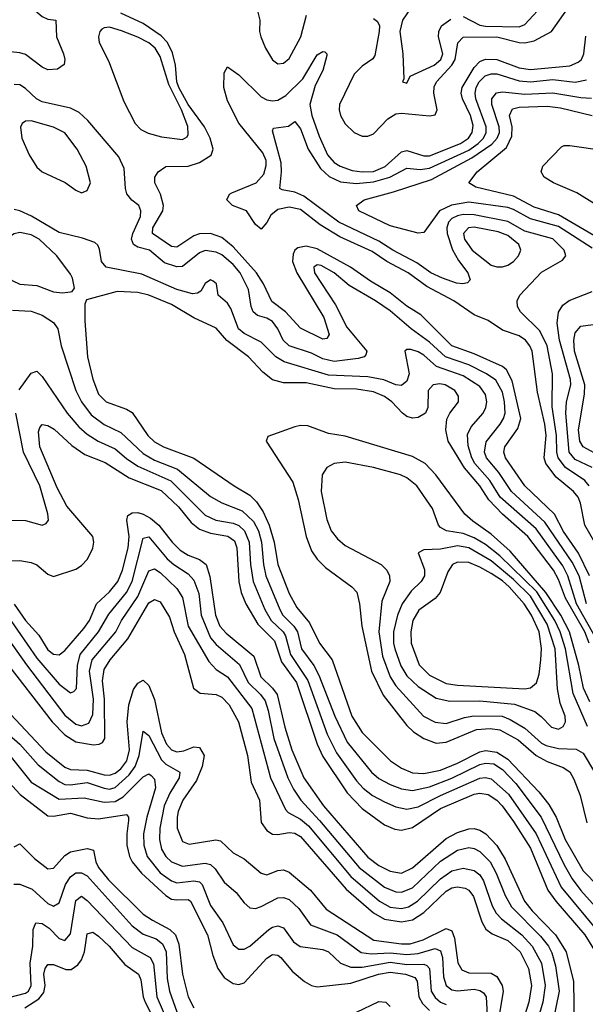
# Model space of a CAD drawing. Header units: inches. Extents: x 884549 to 1028252, y 526810 to 653624.
# Tile 920 of 1056: x 991969 to 993986, y 630983 to 634492. Entities that reach past the tile are written whole.
import ezdxf

# ---------------------------------------------------------------- set-up
doc = ezdxf.new("R2010")
doc.units = ezdxf.units.IN
doc.header["$MEASUREMENT"] = 0
doc.layers.add('A9693', color=7, linetype='Continuous')

msp = doc.modelspace()

# ---------------------------------------------------------------- linework, layer by layer
at = {"layer": 'A9693', "color": 5}
for points, elevation in [([(991930, 634668.8), (991974.6, 634574.6), (991993.4, 634550), (992050, 634502.8), (992070, 634494), (992098, 634490), (992100.3, 634430), (992126, 634370), (992130.5, 634349.5), (992127.7, 634332.3), (992104.4, 634315.6), (992070, 634312.8), (992050, 634322), (991990, 634367.2), (991970, 634374), (991936.6, 634376.6)], 3120), ([(993375.9, 634550), (993334, 634490), (993324.3, 634450), (993334.6, 634370), (993338.8, 634281.2), (993334, 634270), (993350, 634266), (993361.2, 634290), (993446.5, 634330), (993470.6, 634350), (993477.9, 634370), (993462.8, 634430), (993463.1, 634450), (993472.7, 634470), (993506.1, 634493.9)], 3140), ([(993550, 634503.4), (993610, 634472), (993630, 634468.4), (993750, 634466.4), (993770, 634474.6), (993844.5, 634555.5)], 3140), ([(994000.2, 632510), (993961.8, 632590), (993908, 632668), (993875.7, 632730), (993769.9, 632830), (993701.5, 632930), (993695.2, 632950), (993698.7, 632970), (993744.8, 633035.2), (993755.3, 633070), (993724.5, 633204.5), (993704.2, 633244.2), (993690, 633255.4), (993590, 633301.4), (993510, 633329.7), (993399.9, 633439.9), (993350, 633470.9), (993290, 633518.7), (993219.3, 633559.3), (993149.1, 633610), (993030, 633675), (992990, 633684), (992961.2, 633678.8), (992949.6, 633670.4), (992943.9, 633656.1), (992942.4, 633630), (992957.2, 633590), (993053, 633430), (993072, 633370), (993064.1, 633355.9), (993050, 633352.6), (992970, 633392.1), (992917, 633450), (992867.6, 633487.6), (992838.3, 633550), (992813.3, 633590), (992730, 633681.8), (992690, 633715.9), (992650, 633729.9), (992610, 633729), (992590, 633721.7), (992530, 633680.5), (992510, 633682.9), (992443.1, 633730), (992444.2, 633750), (992480.1, 633810), (992482.4, 633830), (992470.8, 633870), (992451.1, 633910), (992450.8, 633930), (992463.2, 633950), (992490, 633968.7), (992570, 633969.4), (992610, 633982.2), (992651.7, 634008.4), (992659.5, 634030), (992647.8, 634070), (992627.9, 634110), (992569.7, 634189.7), (992536.6, 634250), (992529.2, 634270), (992524.4, 634330), (992513.9, 634373.9), (992496.3, 634410), (992474, 634434), (992410, 634477.8), (992330, 634515.4)], 3120), ([(992818.4, 634518.4), (992825.2, 634490), (992824.3, 634450), (992828.4, 634430), (992845.3, 634390), (992870, 634349.1), (992890, 634334.2), (992910, 634336.4), (992930, 634353.4), (992972.1, 634430), (992992.3, 634507.7)], 3120), ([(993230, 634495.6), (993244.8, 634484.8), (993251.6, 634470), (993251, 634450), (993235.8, 634364.2), (993228.4, 634351.6), (993190, 634326.4), (993162.2, 634297.8), (993109.3, 634190), (993107.6, 634170), (993112.7, 634150), (993130, 634120.1), (993161.4, 634090), (993190, 634076.6), (993210, 634076.3), (993230, 634084.8), (993281.8, 634138.2), (993310, 634155.6), (993330, 634159), (993430, 634148.9), (993450, 634152.3), (993458, 634170), (993445.7, 634230), (993447.3, 634252.7), (993454.6, 634270), (993510, 634329.2), (993522.2, 634350), (993531.1, 634408.9), (993550, 634429.7), (993670, 634430), (993749.9, 634410.1), (993770, 634409.1), (993803.2, 634416.8), (993865.7, 634450), (993922.4, 634530)], 3120), ([(994037.8, 632597.7), (993984, 632690), (993968.9, 632768.9), (993960.3, 632790), (993944, 632810), (993881.9, 632861.9), (993845.4, 632910), (993839, 632930), (993845.6, 633010), (993841.1, 633050), (993815.7, 633164.3), (993796.2, 633310), (993788.1, 633330), (993772.9, 633350), (993750, 633364.6), (993690, 633384.8), (993639.1, 633419.1), (993590, 633439.9), (993516.6, 633490), (993421.3, 633541.3), (993354, 633590), (993278.7, 633630), (993225.9, 633665.9), (993110, 633717.3), (993040.3, 633760.3), (992970, 633815.1), (992930, 633823.9), (992890, 633814.7), (992864.9, 633795.1), (992850, 633768.4), (992830, 633745.3), (992810, 633762.2), (992778.2, 633810), (992727.8, 633830), (992707.2, 633850), (992717, 633870), (992725, 633875), (992812.8, 633910), (992839.1, 633940.9), (992848.2, 633971.8), (992847.5, 633990), (992836.6, 634016.6), (992750, 634123.2), (992710, 634202.9), (992697.6, 634250), (992698.3, 634301.7), (992710, 634324.2), (992750, 634295.5), (992830, 634216.9), (992850, 634205.5), (992870, 634202), (992890, 634204.6), (992917.9, 634222.1), (992978.6, 634281.4), (993030, 634366.2), (993050, 634378.7), (993057.1, 634377.1), (993064.5, 634370), (993063.9, 634363.9), (993050.4, 634310.4), (993023.2, 634256.8), (993004.1, 634190), (993010.7, 634150), (993036.3, 634076.3), (993066.6, 634010), (993090, 633983.2), (993112.1, 633970), (993154.5, 633954.5), (993190, 633949.2), (993230, 633950.5), (993271.8, 633968.2), (993330, 634020.8), (993350, 634025.5), (993410, 634006.2), (993430, 634006.2), (993540.9, 634050), (993568.9, 634070), (993581.9, 634090), (993585.4, 634114.6), (993576.3, 634150), (993548.1, 634210), (993543.5, 634230), (993546.3, 634250), (993590, 634321.3), (993610, 634342.8), (993630, 634351.4), (993670, 634349.8), (993750, 634320.3), (993790, 634313.7), (993930, 634326.8), (993960.2, 634339.8), (993971.5, 634350), (993980.7, 634370), (993987.5, 634432.5)], 3080), ([(993999.1, 632830), (993984, 632850), (993915.5, 632895.5), (993889, 632930), (993884.1, 632950), (993883.2, 633010), (993867.4, 633112.6), (993868.6, 633230), (993849.4, 633330), (993823.1, 633383.1), (993754.8, 633450), (993743.9, 633470), (993742.6, 633490), (993752.2, 633510), (993830, 633592.1), (993904.9, 633635.1), (993916.4, 633650), (993909.8, 633670), (993870, 633710.6), (993770, 633738), (993710, 633772.9), (993590, 633796.4), (993550, 633797.1), (993530, 633792.9), (993510, 633782.8), (993497.8, 633770), (993491.5, 633750), (993492.8, 633730), (993512, 633672), (993533.9, 633633.9), (993567.1, 633590), (993574.9, 633565.1), (993565.9, 633554.1), (993549.3, 633550.7), (993526.7, 633553.3), (993476.8, 633570), (993434.5, 633590), (993385.2, 633625.2), (993299.4, 633670), (993250, 633702.5), (993106.8, 633770), (992982.8, 633862.8), (992950, 633876.6), (992904.8, 633884.8), (992896.5, 633890), (992902.7, 633950), (992901, 633981), (992870, 634096), (992874.5, 634105.5), (992927.3, 634112.7), (992950, 634128.8), (992970, 634102.4), (992997.4, 634030), (993041.1, 633961.1), (993072.4, 633932.4), (993113.3, 633913.3), (993168.3, 633908.3), (993230, 633914.1), (993288.4, 633930), (993350, 633963.1), (993397.5, 633957.5), (993430, 633962.4), (993570, 634027), (993603.6, 634050), (993622.9, 634070), (993631.9, 634090), (993632.2, 634110), (993595.6, 634210), (993592.9, 634230), (993597, 634250), (993607.7, 634270), (993628.8, 634291.2), (993650, 634299), (993670, 634298.8), (993750, 634273.4), (993790, 634270), (993870, 634278.5), (993950, 634269.2), (993990, 634277.3)], 3060), ([(993989.4, 632410), (993963.2, 632510), (993938.8, 632558.8), (993841.5, 632701.5), (993722.6, 632810), (993677.7, 632877.7), (993634, 632930), (993626.8, 632950), (993632.3, 632987.7), (993682.5, 633050), (993694.6, 633070), (993700.1, 633090), (993697.9, 633130), (993690, 633164.6), (993667, 633207), (993633.3, 633230), (993570, 633261.7), (993487.2, 633290), (993430, 633342.5), (993364.3, 633390), (993290, 633453.9), (993237.9, 633490), (993143.9, 633543.9), (993090.9, 633590), (993044.3, 633615.7), (993030, 633617.7), (993018, 633610), (993020.8, 633590), (993095.4, 633475.4), (993136, 633396), (993206.7, 633310), (993203.2, 633296.8), (993197.6, 633290), (993175.5, 633284.5), (993090, 633273), (993050, 633282.5), (993010, 633302.7), (992930, 633329.2), (992908.8, 633350), (992889.5, 633390), (992870, 633416.7), (992850, 633428.2), (992817.3, 633437.3), (992801.9, 633450), (992794.6, 633470), (992785.1, 633530), (992754.8, 633590), (992730, 633619.2), (992690, 633653.3), (992670, 633663.7), (992630, 633668.7), (992610, 633661.2), (992550, 633612), (992530, 633610.6), (992485.4, 633625.4), (992431.7, 633670), (992390, 633681.4), (992374.9, 633690), (992368.1, 633710), (992372.6, 633730), (992400.1, 633790), (992401.7, 633810), (992394.2, 633830), (992369.1, 633849.1), (992350.9, 633870.9), (992345.9, 633890), (992341.7, 633961.6), (992323.1, 634003.1), (992212.4, 634132.4), (992180.9, 634160.9), (992150, 634176), (992050, 634198.7), (992029.7, 634209.7), (991990, 634246.9), (991970, 634259), (991950, 634260.8)], 3140), ([(994010, 633677.7), (993890, 633755), (993790, 633782.2), (993730, 633815.8), (993710, 633822), (993570, 633841), (993509.1, 633830.9), (993466.1, 633810), (993410, 633732.9), (993390, 633730.7), (993290, 633756.9), (993178, 633810), (993169.7, 633830), (993197, 633850), (993302.1, 633877.9), (993437.3, 633922.7), (993580.8, 633999.2), (993652.3, 634047.7), (993671.7, 634070), (993679.4, 634090), (993678.1, 634110), (993652.1, 634190), (993652.5, 634210), (993668.6, 634231.4), (993690, 634235.1), (993770, 634225.7), (993870, 634231.5), (993970, 634213.9), (994007.9, 634212.1)], 3040), ([(994030, 633714.7), (993890, 633796.7), (993803.6, 633823.6), (993730, 633863.1), (993595.4, 633895.4), (993569.9, 633909.9), (993599.9, 633950), (993704.2, 634035.8), (993723.8, 634076.2), (993725.4, 634110), (993715.9, 634150), (993726.5, 634173.5), (993750, 634179.7), (993850, 634183.1), (993897.2, 634177.2), (994010, 634150.4)], 3020), ([(994091.1, 633790), (993955.1, 633875.1), (993871.9, 633910), (993838.9, 633930), (993828.6, 633950), (993834.4, 633970), (993901.2, 634038.8), (993910, 634043.3), (993930, 634042.9), (994054.1, 634025.9)], 2980), ([(994021.8, 632290), (993954.3, 632410), (993923.9, 632510), (993905.4, 632545.4), (993810, 632677), (993682.4, 632790), (993645.5, 632850), (993592.3, 632910), (993581.1, 632930), (993567.5, 632972.5), (993566, 633014), (993578.7, 633041.3), (993621.4, 633090), (993631.6, 633110), (993634.9, 633130), (993630, 633155.9), (993610, 633184.8), (993550, 633222.5), (993455.2, 633255.2), (993410, 633295.7), (993390, 633308.6), (993364.1, 633315.9), (993350, 633316.5), (993342.6, 633310), (993358.1, 633230), (993350, 633202.9), (993330, 633188.1), (993310, 633190.3), (993267.8, 633207.8), (993210, 633219.2), (993070, 633225.2), (992911.8, 633271.8), (992882.3, 633290), (992830, 633342.4), (992770, 633373.1), (992749.9, 633390), (992722.5, 633462.5), (992710, 633481.7), (992676.8, 633510), (992670.6, 633550.6), (992659.5, 633559.5), (992650, 633564.2), (992630, 633551.1), (992615.5, 633524.5), (992603.4, 633516.6), (992585.7, 633514.3), (992530, 633530.3), (992404.3, 633584.3), (992277.4, 633610), (992261.4, 633630), (992254.2, 633674.2), (992248.1, 633688.1), (992237.3, 633697.3), (992193.3, 633713.3), (992110, 633733), (992011.8, 633791.8), (991970, 633810.7), (991950, 633814.8)], 3160), ([(993999.8, 632270), (993984.3, 632310), (993914.7, 632430), (993890, 632496.9), (993872, 632530), (993781.1, 632650), (993689.9, 632730), (993641.2, 632781.2), (993609.1, 632830), (993554.6, 632894.6), (993497.1, 632990), (993487.9, 633030), (993492.2, 633067.8), (993503.2, 633090), (993533.5, 633130), (993533.3, 633150), (993520.8, 633170), (993486.6, 633190), (993466.5, 633193.5), (993443.8, 633190), (993425.5, 633170), (993424, 633110), (993415.6, 633090), (993390, 633074.1), (993370, 633071.9), (993350, 633078), (993333.7, 633090), (993296.2, 633130), (993270, 633149.3), (993230, 633165.5), (993170, 633174.7), (993090, 633176.1), (992990, 633197.9), (992910, 633198.1), (992870, 633208.8), (992836, 633236), (992784.6, 633290), (992708, 633348), (992670, 633391.9), (992589.7, 633429.7), (992510, 633476.7), (992430, 633509.4), (992390, 633518.9), (992316.8, 633523.2), (992207.1, 633492.9), (992201.8, 633478.2), (992201.2, 633418.9), (992211.1, 633290), (992230, 633210.2), (992250, 633156.8), (992277.2, 633130), (992350, 633104), (992370, 633091.4), (992426.5, 633010), (992450, 632987.6), (992481.5, 632970), (992590, 632928.8), (992733.5, 632830), (992790, 632796.8), (992813.6, 632773.6), (992837.5, 632737.5), (992858.9, 632690), (992876.1, 632630), (992890.1, 632550), (992930, 632446.7), (992957, 632397), (993002.3, 632342.3), (993038.4, 632270), (993082.8, 632210), (993153.7, 632010), (993190, 631951.2), (993290.8, 631850), (993330, 631824.1), (993370, 631807.8), (993410, 631805.9), (993470, 631817.7), (993530, 631841.9), (993610, 631883.1), (993630, 631887.5), (993670, 631881.8), (993710, 631856.9), (993820, 631739.9), (993855.1, 631695.1), (993881.4, 631650), (993913.5, 631570), (993978.5, 631458.5), (994087.2, 631347.2)], 3180), ([(994010, 632895.6), (993950, 632924.9), (993927.9, 632950), (993916, 633090), (993918.7, 633130), (993933.6, 633190), (993933.1, 633210), (993893.2, 633350), (993885.4, 633410), (993890.3, 633449.7), (993905.8, 633474.1), (993928.7, 633491.3), (994010, 633522.5)], 3040), ([(991943.4, 633456.6), (992010, 633453.4), (992050, 633438.6), (992090, 633412.3), (992104.8, 633390), (992117.4, 633330), (992168.9, 633170), (992189.4, 633129.4), (992223.6, 633083.6), (992270, 633048.6), (992330, 633021.1), (992410, 632945.6), (992450, 632922.2), (992531.6, 632890), (992650, 632792.8), (992689.5, 632769.5), (992761.8, 632741.8), (992802.9, 632702.9), (992820.3, 632670), (992831.3, 632630), (992838.7, 632550), (992847.2, 632510), (992896.1, 632390), (992907.7, 632370), (992946.7, 632330), (992959.3, 632310), (992973.8, 632250), (993017.4, 632190), (993036.2, 632156.2), (993092.3, 632010), (993137, 631917), (993223.3, 631810), (993250, 631788.1), (993290, 631766.4), (993330, 631751.1), (993370, 631744.8), (993430, 631757.8), (993510, 631788.7), (993610, 631837.3), (993630, 631842.3), (993659.4, 631839.4), (993690, 631820.1), (993737.5, 631770), (993828.6, 631650), (993910, 631480.4), (993938.8, 631430), (993970, 631388.1), (994054.6, 631294.5)], 3160), ([(994030, 632941.5), (993977.8, 632970), (993966.2, 632990), (993961.7, 633030), (993982.9, 633157.1), (993983.6, 633190), (993947.6, 633310), (993944.6, 633350), (993950, 633376.2), (993970, 633399.8), (994049.5, 633410.5)], 3020), ([(991967.5, 633172.5), (992010, 633231.8), (992030, 633239.5), (992050, 633220.2), (992138.5, 633090), (992180.6, 633040.6), (992210, 633014.4), (992249.6, 632989.6), (992310, 632962.5), (992350, 632927.4), (992390, 632900.5), (992507.9, 632847.9), (992630, 632725.9), (992668.3, 632708.3), (992730, 632697.5), (992750, 632688.9), (992770.7, 632670.7), (992787.3, 632630), (992792, 632550), (992801.9, 632490), (992842.9, 632390), (992866.1, 632350), (992908.1, 632310), (992916.5, 632296.5), (992934.4, 632230), (992996.2, 632136.3), (993066, 631946), (993098.6, 631878.6), (993170, 631779.2), (993193.4, 631753.4), (993227.2, 631727.2), (993270, 631703.9), (993310, 631686.1), (993350, 631678.5), (993390, 631686.5), (993470, 631727.5), (993610, 631788.5), (993630, 631791.1), (993650, 631786.1), (993712.2, 631732.2), (993810.5, 631590.5), (993899.9, 631399.9), (994027.2, 631247.2)], 3140), ([(991930, 632708.4), (991990, 632707.2), (992050, 632690.3), (992063.8, 632696.2), (992072.3, 632707.7), (992069.7, 632730.3), (992040.5, 632830), (991982.3, 632950), (991955.2, 633090)], 3140), ([(991910, 632561.9), (991970, 632564.4), (992010, 632557.7), (992030, 632548.9), (992070, 632515.9), (992090, 632507.5), (992170, 632534), (992190, 632546.2), (992210.5, 632569.5), (992230, 632607.9), (992233.9, 632630), (992229.9, 632649.9), (992137.9, 632757.9), (992103, 632823), (992041.5, 632970), (992036.9, 633023.1), (992041.4, 633038.6), (992050, 633048.5), (992070, 633045), (992092.5, 633032.5), (992154.8, 632974.8), (992201.9, 632941.9), (992273.8, 632913.8), (992359.5, 632859.5), (992474, 632814), (992535.5, 632755.5), (992580.2, 632700.2), (992610, 632675.9), (992650, 632661.8), (992711, 632651), (992734.8, 632634.8), (992743.8, 632610), (992750, 632490), (992759.3, 632450), (992775.5, 632410), (992817.8, 632337.8), (992878.1, 632278.1), (992903, 632203), (992956.2, 632130), (993029.9, 631909.9), (993050, 631866.2), (993136.9, 631736.9), (993190, 631681), (993270, 631623), (993307.2, 631607.2), (993330, 631603.8), (993370, 631613.1), (993470, 631681), (993590, 631732.1), (993610, 631735.6), (993639, 631730), (993670, 631710.1), (993689.4, 631690), (993730, 631634.5), (993790, 631538.7), (993851.6, 631390), (993880.2, 631350), (993984.5, 631230), (994033.3, 631150)], 3120), ([(994001.3, 632061.3), (993978.8, 632110), (993962.1, 632190), (993929.1, 632310), (993898.4, 632370), (993845, 632450), (993717.5, 632597.5), (993650, 632658), (993584.1, 632704.1), (993556.3, 632730), (993453.1, 632870), (993414.8, 632910), (993370, 632935), (993130, 633007), (993070, 633016.7), (992996.2, 633043.8), (992970, 633045.2), (992950, 633040.2), (992853.4, 633006.6), (992848, 632990), (992943, 632843), (992961.6, 632781.6), (992990.1, 632650.1), (993010, 632599), (993030, 632569.4), (993059.2, 632539.2), (993153.8, 632470), (993171.2, 632451.2), (993181.1, 632410), (993188.7, 632330), (993223.6, 632170), (993265.1, 632085.1), (993350, 631976.9), (993373.7, 631953.7), (993409.5, 631930), (993453.4, 631913.4), (993490, 631916.9), (993597.4, 631962.6), (993646.2, 631966.2), (993680.6, 631960.6), (993745.9, 631925.9), (993810, 631869.8), (993850, 631848.6), (993907.2, 631827.2), (993930, 631811.2), (993945.3, 631785.3), (993967.2, 631727.2), (993990.8, 631630)], 3220), ([(993993.3, 631973.3), (993942.1, 632090), (993914.5, 632250), (993895.5, 632310), (993877.4, 632350), (993813.2, 632453.2), (993681, 632581), (993630, 632621.9), (993590, 632645.2), (993550, 632661.2), (993490.3, 632670.3), (993470, 632682.6), (993462.3, 632690), (993440.8, 632750), (993385.2, 632830), (993350, 632859.3), (993326.3, 632870), (993230, 632896.1), (993130, 632914.5), (993090.1, 632909.9), (993063.7, 632896.3), (993047.3, 632870), (993044.5, 632810), (993064.6, 632710), (993080.1, 632670), (993101.8, 632641.8), (993130, 632617.7), (993257.8, 632550), (993277.8, 632530), (993288.1, 632510), (993288.8, 632490), (993260.4, 632419.6), (993249.5, 632310), (993263, 632223), (993289.5, 632150), (993310, 632117.6), (993408.6, 632010), (993450, 631987.7), (993490, 631984.1), (993554.6, 632005.4), (993588.7, 632011.3), (993689.2, 632009.2), (993717.9, 631997.9), (993770, 631967.3), (993830, 631913.5), (993845.7, 631905.7), (993890, 631894.7), (993952.6, 631892.6), (993978.1, 631878.1), (994018.6, 631810)], 3240), ([(991949.3, 632409.3), (991990, 632350.8), (992038.1, 632298.1), (992070, 632246.1), (992090, 632230.6), (992110, 632227.8), (992130, 632243.9), (992198.4, 632321.6), (992217.7, 632350), (992242.6, 632410), (992290, 632453.2), (992318.8, 632490), (992335.4, 632530), (992356, 632610), (992359, 632650), (992351.7, 632708.3), (992354.9, 632725.1), (992370, 632734), (992390, 632734.9), (992410, 632729.4), (992435.8, 632715.8), (992465.6, 632690), (992512.6, 632630), (992541.4, 632601.4), (992570, 632583.9), (992610, 632567.5), (992633.7, 632550), (992647.5, 632507.5), (992666.9, 632370), (992683.3, 632330), (992704.9, 632304.9), (992803.4, 632223.4), (992829.5, 632150), (992870.7, 632110), (992886.9, 632086.9), (992914.1, 631970), (992939.2, 631890), (992981.8, 631790), (993052.7, 631690), (993210, 631506.7), (993250, 631477.8), (993290, 631457.3), (993330, 631450.5), (993370, 631469), (993490, 631573.7), (993530, 631595.3), (993570, 631608.3), (993590, 631609.7), (993610, 631604), (993631.4, 631590), (993670, 631548.8), (993700.2, 631500.2), (993768.9, 631350), (993795.8, 631315.8), (993879.1, 631230), (993917.6, 631170), (993943.8, 631063.8), (993946, 630906)], 3080), ([(991926.5, 632366.5), (992030, 632216.8), (992110, 632124.3), (992150, 632092.8), (992162.7, 632097.3), (992171.8, 632108.2), (992175.6, 632190), (992185, 632230), (992250.6, 632310), (992286.7, 632373.3), (992350.2, 632450), (992370, 632490.1), (992410, 632643.8), (992430, 632648.4), (992495.4, 632570), (992518.4, 632550), (992570, 632517.2), (992590, 632493.9), (992607.4, 632447.4), (992616.3, 632370), (992649.1, 632289.1), (992670, 632265), (992753.3, 632193.3), (992784.3, 632130), (992827.2, 632087.2), (992844, 632064), (992855.3, 632030), (992875.8, 631930), (992924.8, 631790), (992945.1, 631750), (992971.1, 631710), (993038.4, 631638.4), (993179.6, 631470), (993270, 631400.1), (993310, 631383.5), (993330, 631382.6), (993370, 631398.5), (993470, 631493.2), (993530, 631531.9), (993570, 631541.7), (993590, 631538.5), (993610, 631527.8), (993647, 631490), (993667.9, 631450), (993699.5, 631370), (993722.1, 631330), (993825.5, 631225.5), (993854.2, 631190), (993866.5, 631166.5), (993879.5, 631120.5), (993892.4, 631030), (993867.5, 630907.5)], 3060), ([(991910, 632310.5), (991993, 632193), (992130, 632013), (992170, 631981.6), (992190, 631975.2), (992215.5, 631984.5), (992230, 632015.3), (992232.4, 632070), (992218.4, 632170), (992227.8, 632210), (992312.5, 632310), (992332.2, 632350), (992390, 632435.7), (992430, 632527.8), (992450, 632534.2), (992470, 632521.8), (992530, 632464.3), (992550, 632432.8), (992570.1, 632330), (992644.1, 632204.1), (992670, 632176.4), (992710, 632150.1), (992797.3, 632037.3), (992863.2, 631790), (992917.3, 631677.3), (992926.7, 631666.7), (992970, 631642.2), (992998.8, 631618.8), (993150, 631437.9), (993252.4, 631350), (993290, 631329.5), (993330, 631324), (993355.5, 631330), (993387.9, 631350), (993470, 631429.8), (993510, 631458.3), (993550, 631468.2), (993590, 631459.9), (993610, 631444.6), (993623.1, 631423.1), (993653.6, 631333.6), (993667.4, 631307.4), (993686.9, 631286.9), (993759.2, 631230), (993796.7, 631190), (993829, 631130), (993842, 631050), (993834.3, 630990), (993804.3, 630890)], 3040), ([(991910, 632215.7), (992085.3, 631990), (992130, 631943.5), (992170, 631918.4), (992232.2, 631907.8), (992252.8, 631910), (992263.9, 631916.1), (992272.7, 631930), (992271.7, 632070), (992263.9, 632136.1), (992270, 632175.5), (992291.7, 632210), (992354.4, 632285.6), (992430, 632413.4), (992450, 632426), (992470, 632416.6), (992502.8, 632362.8), (992520.1, 632310), (992556.4, 632230), (992589, 632109), (992612.2, 632092.2), (992670, 632087.3), (992690, 632077.4), (992715.9, 632050), (992749, 631989), (992781.2, 631870), (992794.7, 631774.7), (992823.8, 631710), (992830.7, 631630.7), (992850, 631602.2), (992870, 631589.4), (992890, 631587.8), (992930, 631595.6), (992950, 631593.1), (992970, 631581.4), (993133.5, 631393.5), (993230, 631308.9), (993270, 631286.6), (993330, 631277), (993370, 631283.8), (993410, 631309.8), (993490, 631386.1), (993510, 631397.5), (993530, 631401.9), (993557.1, 631397.1), (993570.5, 631390), (993587.5, 631367.5), (993616.5, 631276.5), (993630.8, 631250.9), (993654.1, 631234.1), (993710, 631210.6), (993753.3, 631170), (993783, 631110), (993793.3, 631050), (993784.9, 630990), (993756.6, 630903.4)], 3020), ([(991936.3, 632016.3), (992062.5, 631882.5), (992130, 631827.6), (992150, 631819.4), (992210, 631816.8), (992270, 631800.4), (992290, 631799.1), (992310, 631806.9), (992330, 631822.1), (992351.8, 631850), (992360.6, 631890), (992353, 631990), (992357.9, 632050), (992374.8, 632105.2), (992390, 632127.2), (992410, 632138), (992430, 632118.8), (992450, 632068.8), (992475.1, 631950), (992492.1, 631910), (992510, 631890.1), (992530, 631883.1), (992554.4, 631885.6), (992590, 631899.9), (992610, 631898.6), (992626.5, 631870), (992619.6, 631830), (992599.7, 631780.3), (992551.3, 631710), (992534.7, 631670), (992530.1, 631650), (992530.1, 631610), (992550, 631563.5), (992573.2, 631553.2), (992669.1, 631569.1), (992685.6, 631565.6), (992730, 631522.4), (992770, 631501.2), (992830, 631450.1), (992850, 631444.3), (992890, 631459.7), (992910, 631461.5), (992930, 631454.3), (993006.3, 631390), (993061.3, 631321.3), (993231.7, 631211.7), (993330, 631197.8), (993361.7, 631198.3), (993407.8, 631212.2), (993490, 631252.9), (993510, 631245), (993519, 631219), (993530.7, 631130.7), (993545.4, 631105.4), (993570, 631095.4), (993650, 631093.3), (993670, 631081.4), (993689.4, 631050), (993692.6, 631030), (993679.5, 630950)], 2980), ([(991850, 632013.7), (991970, 631909.7), (992035.7, 631835.7), (992110, 631776.8), (992130, 631766.2), (992150, 631764.7), (992210, 631773.2), (992270, 631752.7), (992290, 631749.3), (992310, 631755.2), (992359.2, 631800.8), (992381.5, 631830), (992395.6, 631870), (992410, 631956.1), (992430, 631940.5), (992474.3, 631854.3), (992490, 631839.1), (992539.6, 631810), (992538.3, 631790), (992504.5, 631735.5), (992484.9, 631690), (992468.9, 631610), (992467.9, 631570), (992475.4, 631535.4), (992490.1, 631510), (992510, 631490.5), (992550, 631475.7), (992630, 631485.4), (992650, 631480.9), (992666.2, 631466.1), (992698.1, 631418.1), (992740.7, 631380.7), (992770, 631343.9), (992790, 631326.7), (992810, 631324.6), (992830, 631331.3), (992890, 631362.4), (992910, 631364), (992930, 631356.9), (992964, 631324), (993006.5, 631266.5), (993101.3, 631230), (993187, 631167), (993222.4, 631162.4), (993290, 631166.1), (993350, 631159.8), (993390, 631163.9), (993450, 631181.4), (993470, 631173.9), (993477.1, 631150), (993480.2, 631080.2), (993490.1, 631050), (993510, 631034.7), (993530, 631030.7), (993590, 631036.3), (993610, 631032.3), (993623.3, 631023.3), (993632.4, 631010), (993638.1, 630901.9)], 2960), ([(991933.7, 631870), (992010, 631774.3), (992110, 631713.4), (992198.9, 631718.9), (992270, 631703.7), (992310, 631705.2), (992338, 631722), (992410, 631793.6), (992430, 631803.7), (992437.8, 631797.8), (992450, 631784.6), (992453.8, 631753.8), (992423.1, 631650), (992410.3, 631590), (992411.4, 631550), (992423.8, 631510), (992470, 631451.4), (992510, 631422.3), (992530, 631416.2), (992590, 631423.3), (992610, 631418.8), (992620.3, 631410), (992650, 631335), (992693.5, 631273.5), (992730, 631195.2), (992750, 631179.1), (992770, 631179.2), (992790, 631189.6), (992857.8, 631250), (992870, 631258.1), (992890, 631262.3), (992910, 631254.8), (992945.9, 631205.9), (992968.8, 631188.8), (993050, 631178.7), (993070.1, 631170), (993112.9, 631130), (993150, 631114.9), (993190, 631115), (993290, 631132.8), (993350, 631124.8), (993410, 631125.3), (993421.2, 631121.2), (993430.8, 631110), (993436.7, 631030), (993450, 631006.7), (993469.9, 630989.9), (993490, 630981.7)], 2940), ([(991890, 631817), (991970.9, 631730), (992070, 631655), (992090, 631653.6), (992150, 631664.1), (992210, 631647), (992250, 631643.4), (992350, 631659.4), (992356.8, 631650), (992357.4, 631637.4), (992351.1, 631590), (992351.7, 631550), (992360.6, 631510), (992370.1, 631490), (992403.2, 631450), (992490.6, 631370.6), (992510, 631358.1), (992530, 631354.7), (992570, 631356.8), (992577.8, 631350), (992639.4, 631230), (992657.3, 631157.3), (992675.7, 631110), (992698.3, 631078.3), (992730, 631057.1), (992750, 631053.2), (992770, 631059.8), (992850, 631146.9), (992870, 631160.4), (992890, 631158.4), (992900.1, 631150), (992941.1, 631101.1), (992984.7, 631064.7), (993009.6, 631049.6), (993030, 631044.6), (993150, 631057.9), (993248.5, 631090), (993290, 631097.7), (993344.7, 631090), (993377.9, 631077.9), (993385.8, 631065.8), (993392, 631010), (993405.3, 630985.3), (993430, 630960.9)], 2920), ([(991950, 631544.2), (991970, 631554.7), (992022.1, 631502.1), (992070, 631466), (992090, 631468.2), (992130, 631513.7), (992150, 631526.3), (992210, 631537.6), (992232.1, 631532.1), (992240.3, 631490), (992250, 631470), (992286.1, 631426.1), (992410, 631304.3), (992442.2, 631282.2), (992504.7, 631250), (992524.5, 631230), (992536.6, 631196.6), (992549.7, 631090), (992570.1, 631009.9), (992590, 630970.7)], 2880), ([(991948.9, 631411.1), (991970, 631410.6), (992013.6, 631393.6), (992070, 631342.3), (992090, 631332.4), (992110, 631344.3), (992133, 631410), (992150, 631437.5), (992170, 631451.3), (992190, 631451.4), (992210, 631440.1), (992370, 631262), (992410, 631232.4), (992456, 631216), (992478.4, 631198.4), (992491.3, 631170), (992495, 631075), (992503, 631030), (992530, 630956.2)], 2860), ([(991930, 631007.4), (991990, 631022.1), (992000.5, 631030), (992010, 631049.4), (992007.2, 631130), (992016.6, 631190), (992017.7, 631250), (992026.7, 631273.2), (992050, 631270.5), (992074.1, 631254.1), (992110, 631217.5), (992130, 631210.7), (992150, 631233.4), (992170, 631352.7), (992190, 631367.9), (992210, 631352.7), (992370, 631185.7), (992434.3, 631150), (992446.8, 631126.8), (992458.6, 631010), (992492.4, 630930)], 2840), ([(991987.3, 630970), (992037.7, 631002.3), (992055.3, 631024.7), (992059.7, 631050), (992055.3, 631090), (992059.7, 631110), (992070, 631124.7), (992090, 631124.8), (992133.7, 631106.3), (992152.6, 631107.4), (992176.5, 631123.5), (992190, 631141.4), (992200.7, 631170), (992210, 631234.4), (992230, 631240.1), (992250, 631226.2), (992288.3, 631190), (992344.5, 631124.5), (992393.1, 631090), (992401.7, 631070), (992409.3, 631010), (992416.8, 630990), (992502.6, 630822.6)], 2820), ([(993170, 630955.3), (993250, 630993.2), (993274.5, 630990), (993290, 630975.4)], 2880)]:
    msp.add_lwpolyline(points, dxfattribs=dict(at, elevation=elevation))
for points, elevation in [([(992290, 634464.6), (992270, 634462.8), (992262.2, 634457.8), (992254.4, 634450), (992250.1, 634430), (992253.1, 634410), (992285.4, 634345.4), (992340, 634200), (992381.5, 634121.5), (992400.7, 634100.7), (992426.9, 634086.9), (992474.6, 634074.6), (992550, 634064.8), (992565.9, 634074.1), (992570, 634082.4), (992569.2, 634110.8), (992545.9, 634170), (992500.7, 634260.7), (992470, 634360.9), (992452.6, 634390), (992429.2, 634409.2), (992389.9, 634429.9), (992332, 634452)], 3140), ([(992010, 634130.9), (991989.6, 634130.4), (991978.7, 634121.3), (991971.7, 634108.3), (991977.5, 634070), (992002.5, 634010), (992030, 633966.6), (992050, 633949.1), (992131.1, 633911.1), (992170, 633883.9), (992190, 633875.2), (992210, 633882.6), (992221.4, 633910), (992206.3, 633970), (992173.9, 634030), (992130, 634088), (992090, 634108.6)], 3160), ([(991970, 633732.8), (991950, 633728.2), (991930, 633716.7), (991905, 633690), (991896.9, 633670), (991896.3, 633630), (991914.1, 633590), (991942.2, 633562.2), (991970, 633549.6), (992030, 633544.6), (992090, 633522.1), (992122.2, 633517.8), (992150, 633521.3), (992156.9, 633523.1), (992164.9, 633535.1), (992157.7, 633570), (992150, 633584.4), (992101.7, 633650), (992038.5, 633710), (992010, 633724.8)], 3180), ([(993590, 633752.6), (993569.5, 633750), (993552, 633730), (993555.4, 633710), (993582.7, 633670), (993650, 633617.2), (993670, 633611), (993690, 633611.1), (993710, 633617), (993730, 633629.5), (993747.7, 633650), (993755.4, 633670), (993748.8, 633690), (993710, 633722.7), (993675.5, 633735.5)], 3080), ([(993530, 632616.1), (993470, 632604.7), (993410, 632602.3), (993390, 632592), (993412.2, 632532.2), (993411.9, 632510), (993401, 632490), (993364.8, 632455.2), (993333, 632410), (993316.5, 632370), (993301.4, 632310), (993301.5, 632270), (993306.3, 632250), (993328.5, 632188.5), (993350, 632153.6), (993390, 632115.4), (993453.9, 632073.9), (993502.7, 632062.7), (993610, 632064.7), (993732.9, 632052.9), (993805.8, 632025.8), (993828.8, 632008.8), (993865, 631970), (993890, 631963.4), (993907.2, 631972.8), (993915.6, 631990), (993913.9, 632010), (993896.4, 632056.4), (993886.6, 632106.6), (993878, 632250), (993850, 632338), (993790, 632437.1), (993730, 632496.8), (993650, 632563), (993570, 632609.7)], 3260), ([(993530, 632558.7), (993512.7, 632550), (993495.6, 632524.4), (993468.4, 632450), (993450, 632429), (993392, 632388), (993370.8, 632350), (993363.9, 632310), (993364.3, 632270), (993392.9, 632192.9), (993430, 632155.8), (993490, 632126.6), (993530, 632119.8), (993770, 632106.7), (993790, 632110.6), (993811.8, 632128.2), (993821, 632159), (993826.9, 632210), (993829.3, 632250.7), (993821, 632310), (993794.4, 632370), (993767.2, 632410), (993713.9, 632470), (993690, 632492.2), (993650, 632518.4), (993610, 632541), (993570, 632556.8)], 3280)]:
    msp.add_lwpolyline(points, close=True, dxfattribs=dict(at, elevation=elevation))

doc.saveas('drawing.dxf')
